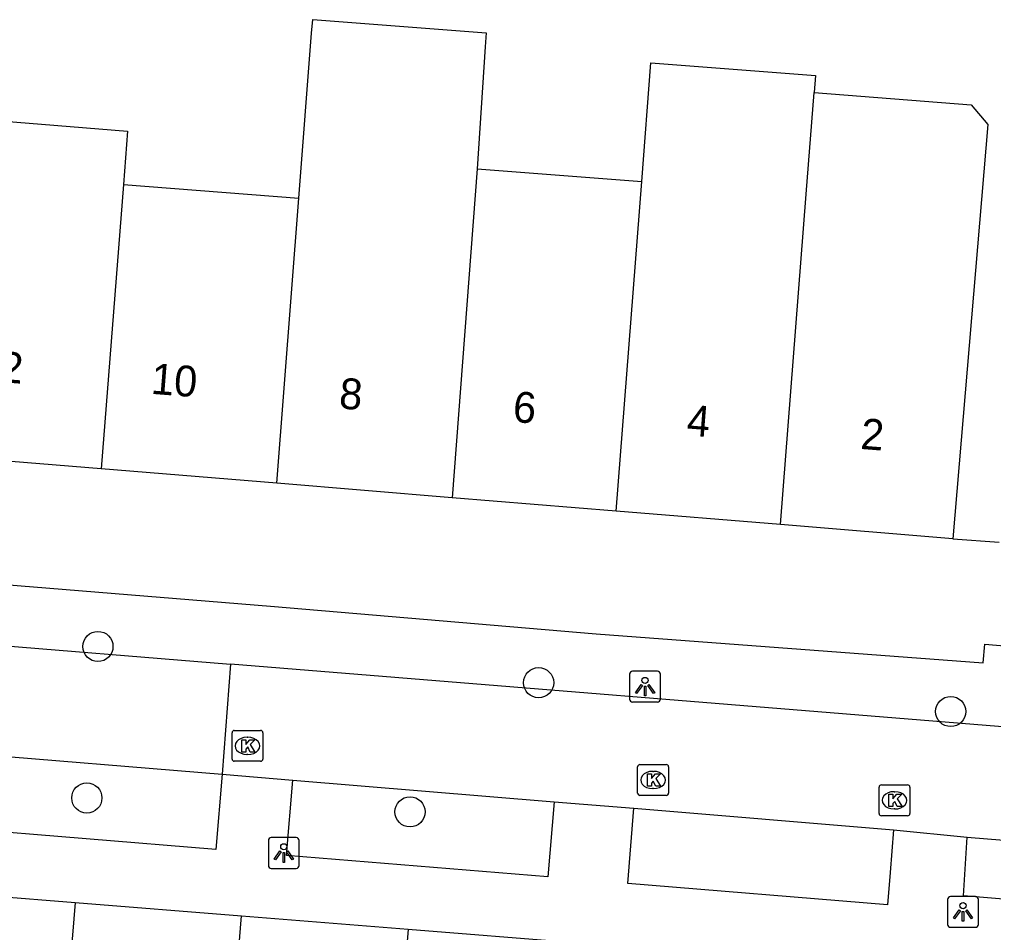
# Model space of a CAD drawing. Extents: x 159961 to 160856, y 382704 to 383353.
# Drawn here: x 160535.54 to 160567.12, y 383190.3 to 383219.91 of the extents above; entities that cross this region are included whole.
import ezdxf

# ---------------------------------------------------------------- set-up
doc = ezdxf.new("R2010")
doc.units = 0
for name, color, linetype in [('IMGEO_Boom', 7, 'Continuous'), ('IMGEO_Kolk', 7, 'Continuous'), ('IMGEO_Lichtpunt', 7, 'Continuous'), ('IMGEO_Pand', 7, 'Continuous'), ('IMGEO_Pand_nummerreeks', 7, 'Continuous'), ('IMGEO_Rijbaan_lokaal_open', 7, 'Continuous'), ('IMGEO_Voetpad_open', 7, 'Continuous')]:
    doc.layers.add(name, color=color, linetype=linetype)

msp = doc.modelspace()

# ---------------------------------------------------------------- linework, layer by layer
at = {"layer": 'IMGEO_Boom'}
for centre in [(160538.08, 383199.574), (160552.37, 383198.4), (160565.732, 383197.465), (160537.721, 383194.661), (160548.2, 383194.21)]:
    msp.add_circle(centre, 0.489, dxfattribs=at)
at = {"layer": 'IMGEO_Kolk'}
for p, q in [((160542.428, 383195.925), (160542.428, 383196.777)), ((160542.503, 383196.851), (160543.355, 383196.851)), ((160542.916, 383196.631), (160542.941, 383196.631)), ((160543.429, 383196.777), (160543.429, 383195.925)), ((160542.939, 383196.071), (160542.914, 383196.071)), ((160543.355, 383195.851), (160542.503, 383195.851)), ((160555.581, 383194.819), (160555.581, 383195.671)), ((160555.656, 383195.745), (160556.508, 383195.745)), ((160556.582, 383195.671), (160556.582, 383194.819)), ((160556.069, 383195.525), (160556.094, 383195.525)), ((160556.092, 383194.965), (160556.067, 383194.965)), ((160563.408, 383194.159), (160563.408, 383195.011)), ((160563.483, 383195.085), (160564.335, 383195.085)), ((160564.409, 383195.011), (160564.409, 383194.159)), ((160556.508, 383194.745), (160555.656, 383194.745)), ((160563.896, 383194.865), (160563.921, 383194.865)), ((160564.335, 383194.085), (160563.483, 383194.085)), ((160563.919, 383194.305), (160563.894, 383194.305))]:
    msp.add_line(p, q, dxfattribs=at)
for points in [[(160542.428, 383195.925), (160542.428, 383196.777)], [(160542.503, 383196.851), (160543.355, 383196.851)], [(160542.749, 383196.551), (160542.872, 383196.551), (160542.872, 383196.4), (160543.002, 383196.551), (160543.166, 383196.551), (160543.02, 383196.4), (160543.173, 383196.151), (160543.021, 383196.151), (160542.936, 383196.315), (160542.872, 383196.248), (160542.872, 383196.151), (160542.749, 383196.151), (160542.749, 383196.551)], [(160543.429, 383196.777), (160543.429, 383195.925)], [(160543.355, 383195.851), (160542.503, 383195.851)], [(160555.581, 383194.819), (160555.581, 383195.671)], [(160555.656, 383195.745), (160556.508, 383195.745)], [(160556.582, 383195.671), (160556.582, 383194.819)], [(160555.902, 383195.445), (160556.025, 383195.445), (160556.025, 383195.294), (160556.155, 383195.445), (160556.319, 383195.445), (160556.173, 383195.294), (160556.326, 383195.045), (160556.174, 383195.045), (160556.089, 383195.209), (160556.025, 383195.142), (160556.025, 383195.045), (160555.902, 383195.045), (160555.902, 383195.445)], [(160563.408, 383194.159), (160563.408, 383195.011)], [(160563.483, 383195.085), (160564.335, 383195.085)], [(160564.409, 383195.011), (160564.409, 383194.159)], [(160556.508, 383194.745), (160555.656, 383194.745)], [(160563.729, 383194.785), (160563.852, 383194.785), (160563.852, 383194.634), (160563.982, 383194.785), (160564.146, 383194.785), (160564, 383194.634), (160564.153, 383194.385), (160564.001, 383194.385), (160563.916, 383194.549), (160563.852, 383194.482), (160563.852, 383194.385), (160563.729, 383194.385), (160563.729, 383194.785)], [(160564.335, 383194.085), (160563.483, 383194.085)]]:
    msp.add_lwpolyline(points, dxfattribs=at)
for centre, start, end in [((160542.505, 383196.775), 91.552, 178.448), ((160542.505, 383196.775), 91.552, 178.448), ((160543.353, 383196.775), 1.552, 88.448), ((160543.353, 383196.775), 1.552, 88.448), ((160542.505, 383195.927), 181.552, 268.448), ((160542.505, 383195.927), 181.552, 268.448), ((160543.353, 383195.927), 271.552, 358.448), ((160543.353, 383195.927), 271.552, 358.448), ((160555.658, 383195.669), 91.552, 178.448), ((160555.658, 383195.669), 91.552, 178.448), ((160556.506, 383195.669), 1.552, 88.448), ((160556.506, 383195.669), 1.552, 88.448), ((160563.485, 383195.009), 91.552, 178.448), ((160563.485, 383195.009), 91.552, 178.448), ((160564.333, 383195.009), 1.552, 88.448), ((160564.333, 383195.009), 1.552, 88.448), ((160555.658, 383194.821), 181.552, 268.448), ((160555.658, 383194.821), 181.552, 268.448), ((160556.506, 383194.821), 271.552, 358.448), ((160556.506, 383194.821), 271.552, 358.448), ((160563.485, 383194.161), 181.552, 268.448), ((160563.485, 383194.161), 181.552, 268.448), ((160564.333, 383194.161), 271.552, 358.448), ((160564.333, 383194.161), 271.552, 358.448)]:
    msp.add_arc(centre, 0.0765, start, end, dxfattribs=at)
for centre, major_axis, ratio, start_param, end_param in [((160542.915, 383196.351), (-0.387, 0.002), 0.722429, 4.712389, 7.853982), ((160542.94, 383196.351), (-0.39, 0.002), 0.717154, 1.570796, 4.712389), ((160556.068, 383195.245), (-0.387, 0.002), 0.722429, 4.712389, 7.853982), ((160556.093, 383195.245), (-0.39, 0.002), 0.717154, 1.570796, 4.712389), ((160563.895, 383194.585), (-0.387, 0.002), 0.722429, 4.712389, 7.853982), ((160563.92, 383194.585), (-0.39, 0.002), 0.717154, 1.570796, 4.712389)]:
    msp.add_ellipse(centre, major_axis=major_axis, ratio=ratio, start_param=start_param, end_param=end_param, dxfattribs=at)
at = {"layer": 'IMGEO_Lichtpunt'}
for p, q in [((160556.224, 383198.77), (160555.416, 383198.77)), ((160556.224, 383198.77), (160555.416, 383198.77)), ((160555.322, 383198.675), (160555.322, 383197.868)), ((160555.322, 383198.675), (160555.322, 383197.868)), ((160556.318, 383197.868), (160556.318, 383198.675)), ((160556.318, 383197.868), (160556.318, 383198.675)), ((160555.416, 383197.774), (160556.224, 383197.774)), ((160555.416, 383197.774), (160556.224, 383197.774)), ((160543.609, 383193.28), (160543.609, 383192.473)), ((160543.609, 383193.28), (160543.609, 383192.473)), ((160544.511, 383193.375), (160543.703, 383193.375)), ((160544.511, 383193.375), (160543.703, 383193.375)), ((160544.605, 383192.473), (160544.605, 383193.28)), ((160544.605, 383192.473), (160544.605, 383193.28)), ((160543.703, 383192.379), (160544.511, 383192.379)), ((160543.703, 383192.379), (160544.511, 383192.379)), ((160565.632, 383191.369), (160565.632, 383190.562)), ((160565.632, 383191.369), (160565.632, 383190.562)), ((160566.534, 383191.464), (160565.726, 383191.464)), ((160566.534, 383191.464), (160565.726, 383191.464)), ((160566.628, 383190.562), (160566.628, 383191.369)), ((160566.628, 383190.562), (160566.628, 383191.369)), ((160565.726, 383190.468), (160566.534, 383190.468)), ((160565.726, 383190.468), (160566.534, 383190.468))]:
    msp.add_line(p, q, dxfattribs=at)
for points in [[(160555.696, 383198.339), (160555.735, 383198.311), (160555.547, 383198.049), (160555.509, 383198.076), (160555.696, 383198.339)], [(160555.798, 383198.291), (160555.845, 383198.291), (160555.845, 383197.969), (160555.798, 383197.969), (160555.798, 383198.291)], [(160555.908, 383198.311), (160555.946, 383198.338), (160556.133, 383198.076), (160556.094, 383198.048), (160555.908, 383198.311)], [(160543.983, 383192.944), (160544.022, 383192.916), (160543.834, 383192.654), (160543.796, 383192.681), (160543.983, 383192.944)], [(160544.085, 383192.896), (160544.132, 383192.896), (160544.132, 383192.574), (160544.085, 383192.574), (160544.085, 383192.896)], [(160544.195, 383192.916), (160544.233, 383192.943), (160544.42, 383192.681), (160544.381, 383192.653), (160544.195, 383192.916)], [(160566.006, 383191.033), (160566.045, 383191.005), (160565.857, 383190.743), (160565.819, 383190.77), (160566.006, 383191.033)], [(160566.108, 383190.985), (160566.155, 383190.985), (160566.155, 383190.663), (160566.108, 383190.663), (160566.108, 383190.985)], [(160566.218, 383191.005), (160566.256, 383191.032), (160566.443, 383190.77), (160566.404, 383190.742), (160566.218, 383191.005)]]:
    msp.add_lwpolyline(points, dxfattribs=at)
for centre in [(160555.821, 383198.473), (160544.108, 383193.078), (160566.131, 383191.167)]:
    msp.add_circle(centre, 0.0994, dxfattribs=at)
for centre, start, end in [((160555.416, 383198.675), 90, 180), ((160555.416, 383198.675), 90, 180), ((160556.224, 383198.675), 0, 90), ((160556.224, 383198.675), 0, 90), ((160555.416, 383197.868), 180, 270), ((160555.416, 383197.868), 180, 270), ((160556.224, 383197.868), 270, 0), ((160556.224, 383197.868), 270, 360), ((160543.703, 383193.28), 90, 180), ((160543.703, 383193.28), 90, 180), ((160544.511, 383193.28), 0, 90), ((160544.511, 383193.28), 0, 90), ((160543.703, 383192.473), 180, 270), ((160543.703, 383192.473), 180, 270), ((160544.511, 383192.473), 270, 0), ((160544.511, 383192.473), 270, 360), ((160565.726, 383191.369), 90, 180), ((160565.726, 383191.369), 90, 180), ((160566.534, 383191.369), 0, 90), ((160566.534, 383191.369), 0, 90), ((160565.726, 383190.562), 180, 270), ((160565.726, 383190.562), 180, 270), ((160566.534, 383190.562), 270, 0), ((160566.534, 383190.562), 270, 360)]:
    msp.add_arc(centre, 0.0946, start, end, dxfattribs=at)
at = {"layer": 'IMGEO_Pand'}
for points in [[(160544.596, 383214.111), (160545.011, 383219.459), (160545.046, 383219.907), (160550.672, 383219.47), (160550.642, 383219.022), (160550.379, 383215.067)], [(160555.713, 383214.652), (160556.012, 383218.501), (160561.346, 383218.086), (160561.304, 383217.538)], [(160560.216, 383203.525), (160561.048, 383214.237), (160561.304, 383217.538)], [(160561.304, 383217.538), (160566.393, 383217.143), (160566.937, 383216.505), (160565.798, 383203.067)], [(160533.054, 383216.776), (160539.041, 383216.29), (160538.906, 383214.553)], [(160550.379, 383215.067), (160549.566, 383204.399)], [(160550.379, 383215.067), (160555.713, 383214.652)], [(160538.906, 383214.553), (160538.19, 383205.332)], [(160538.906, 383214.553), (160544.596, 383214.111)], [(160554.883, 383203.962), (160555.713, 383214.652)], [(160543.878, 383204.865), (160544.596, 383214.111)], [(160538.19, 383205.332), (160532.204, 383205.823)], [(160543.878, 383204.865), (160538.19, 383205.332)], [(160549.566, 383204.399), (160543.878, 383204.865)], [(160554.883, 383203.962), (160549.566, 383204.399)], [(160560.216, 383203.525), (160554.883, 383203.962)], [(160565.798, 383203.067), (160560.216, 383203.525)], [(160531.946, 383191.709), (160537.343, 383191.275)], [(160537.343, 383191.275), (160536.362, 383179.24)], [(160537.343, 383191.275), (160542.741, 383190.841)], [(160541.76, 383178.809), (160542.741, 383190.841)], [(160542.741, 383190.841), (160548.138, 383190.406)], [(160548.138, 383190.406), (160547.158, 383178.378)], [(160548.138, 383190.406), (160553.535, 383189.972)]]:
    msp.add_lwpolyline(points, dxfattribs=at)
at = {"layer": 'IMGEO_Rijbaan_lokaal_open'}
for points in [[(160533.906, 383199.692), (160542.376, 383199.003)], [(160542.376, 383199.003), (160542.105, 383195.429)], [(160567.682, 383196.943), (160542.376, 383199.003)], [(160533.684, 383196.123), (160542.105, 383195.429)], [(160542.105, 383195.429), (160544.398, 383195.24)], [(160544.398, 383195.24), (160552.869, 383194.541)], [(160552.869, 383194.541), (160555.46, 383194.328)], [(160555.46, 383194.328), (160563.881, 383193.633)], [(160563.881, 383193.633), (160566.263, 383193.391)], [(160566.263, 383193.391), (160578.154, 383192.416)]]:
    msp.add_lwpolyline(points, dxfattribs=at)
at = {"layer": 'IMGEO_Voetpad_open'}
for points in [[(160457.086, 383210.211), (160507.719, 383206.111), (160507.543, 383203.899), (160532.407, 383201.802), (160543.672, 383200.881), (160554.232, 383199.98), (160566.784, 383199.039), (160566.841, 383199.647), (160578.819, 383198.623)], [(160565.798, 383203.067), (160567.303, 383202.953)], [(160542.105, 383195.429), (160541.904, 383192.988), (160533.483, 383193.682), (160533.684, 383196.123)], [(160552.869, 383194.541), (160552.668, 383192.1), (160544.197, 383192.799), (160544.398, 383195.24)], [(160563.881, 383193.633), (160563.766, 383192.242), (160563.68, 383191.192), (160555.259, 383191.887), (160555.46, 383194.328)], [(160578.154, 383192.416), (160577.979, 383190.502), (160566.152, 383191.489), (160566.263, 383193.391)]]:
    msp.add_lwpolyline(points, dxfattribs=at)

# ---------------------------------------------------------------- texts
at = {"layer": 'IMGEO_Pand_nummerreeks'}
for s, rotation, p in [('12', 355.5565, (160534.133, 383208.208)), ('10', 355.5565, (160539.778, 383207.77)), ('8', 355.5538, (160545.878, 383207.296)), ('6', 355.5565, (160551.511, 383206.859)), ('4', 355.5538, (160557.151, 383206.42)), ('2', 355.5565, (160562.787, 383205.982))]:
    msp.add_text(s, height=1, rotation=rotation, dxfattribs=at).set_placement(p)

doc.saveas('drawing.dxf')
